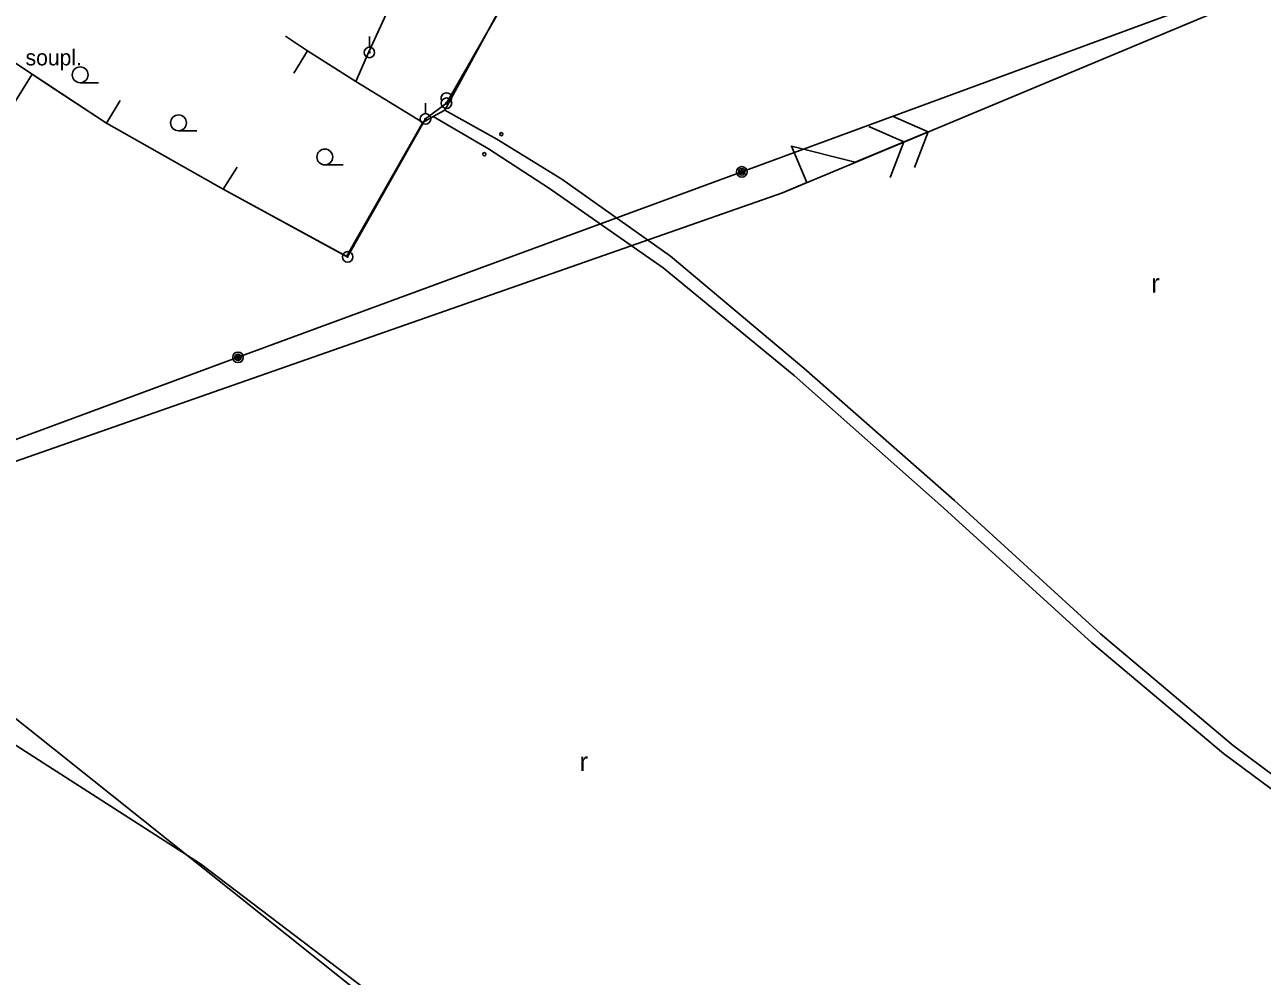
# Model space of a CAD drawing. Extents: x -495905 to -478420, y -1113297 to -1107716.
# Drawn here: x -480429.6 to -480194.6, y -1112482.7 to -1112302 of the extents above; entities that cross this region are included whole.
import ezdxf

# ---------------------------------------------------------------- set-up
doc = ezdxf.new("R2010")
doc.units = 0
for name, color, linetype in [('01_OBVOD PÚ', 7, 'Continuous'), ('07_ELEKTRO_VN_N', 7, 'Continuous'), ('2D_VRSTEVNICE', 7, 'Continuous'), ('ODVODNĚNÍ PLOŠNÉ', 7, 'Continuous'), ('zamereni', 7, 'Continuous')]:
    doc.layers.add(name, color=color, linetype=linetype)

msp = doc.modelspace()

# ---------------------------------------------------------------- linework, layer by layer
at = {"layer": '01_OBVOD PÚ'}
for p, q in [((-480307.66, -1112243.73), (-480349.5, -1112316.92)), ((-480428.15, -1112311.37), (-480438.52, -1112328.11)), ((-480414.02, -1112320.7), (-480428.15, -1112311.37)), ((-480349.5, -1112316.92), (-480353.48, -1112319.89)), ((-480353.48, -1112319.89), (-480368.26, -1112346.1)), ((-480391.92, -1112333.26), (-480414.02, -1112320.7)), ((-480368.26, -1112346.1), (-480391.92, -1112333.26))]:
    msp.add_line(p, q, dxfattribs=at)
at = {"layer": '07_ELEKTRO_VN_N'}
for points in [[(-480709.95, -1112354.15), (-480592.81, -1112378.33), (-480477.91, -1112401.22), (-480285.73, -1112333.91), (-480197.5, -1112297.03)], [(-480264.69, -1112319.43), (-480258.05, -1112322.34), (-480260.64, -1112329.11)], [(-480285.73, -1112333.91), (-480281.11, -1112331.99), (-480284.01, -1112325.07), (-480271.89, -1112328.13), (-480258.05, -1112322.34)], [(-480269.3, -1112321.36), (-480262.66, -1112324.27), (-480265.25, -1112331.04)]]:
    msp.add_lwpolyline(points, dxfattribs=at)
at = {"layer": '2D_VRSTEVNICE'}
msp.add_open_spline([(-480149.14, -1112478.48), (-480149.25, -1112479.82), (-480153.76, -1112484.36), (-480160.78, -1112491.56), (-480166.39, -1112496.94), (-480176.92, -1112507.12), (-480178.23, -1112508.93), (-480188.97, -1112523.84), (-480190.98, -1112526.61), (-480191.66, -1112527.95), (-480199.43, -1112543.4), (-480201.05, -1112546.58), (-480201.72, -1112547.88), (-480202.1, -1112548.72), (-480202.82, -1112550.31), (-480211.08, -1112567.65), (-480212.76, -1112571.35), (-480218.7, -1112583.76), (-480219.27, -1112585.02), (-480222.41, -1112591.56)], degree=2, dxfattribs=at)
at = {"layer": 'ODVODNĚNÍ PLOŠNÉ'}
msp.add_lwpolyline([(-480432.09, -1112804.63), (-480416.02, -1112789.99), (-480389.41, -1112772.47), (-480365.68, -1112757.12), (-480350.25, -1112745.77), (-480330.09, -1112730.79), (-480304.82, -1112714.99), (-480282.4, -1112700.61), (-480263.33, -1112687.11), (-480247.72, -1112658.2), (-480226.73, -1112628.24), (-480211.74, -1112602.1), (-480248.57, -1112574.92), (-480285.65, -1112547.48), (-480329.63, -1112514.67), (-480356.94, -1112491.18), (-480396.22, -1112461.36), (-480436.4, -1112435.57)], dxfattribs=at)
at = {"layer": 'zamereni'}
for p, q in [((-480354.76, -1112286.5), (-480364.22, -1112307.18)), ((-480349.8, -1112318.23), (-480337.37, -1112295.32)), ((-480199.58, -1112295.39), (-480293.43, -1112329.95)), ((-480375.87, -1112306.95), (-480380.03, -1112304.17)), ((-480364.13, -1112306.27), (-480364.13, -1112304.27)), ((-480434.75, -1112307.1), (-480428.15, -1112311.37)), ((-480375.87, -1112306.95), (-480378.49, -1112311.21)), ((-480366.71, -1112312.77), (-480375.87, -1112306.95)), ((-480366.71, -1112312.77), (-480364.22, -1112307.18)), ((-480436.59, -1112324.96), (-480428.15, -1112311.37)), ((-480428.15, -1112311.37), (-480425.81, -1112312.96)), ((-480425.81, -1112312.96), (-480414.02, -1112320.7)), ((-480415.54, -1112313.01), (-480419.04, -1112313.01)), ((-480354, -1112320.56), (-480366.71, -1112312.77)), ((-480414.02, -1112320.7), (-480411.45, -1112316.41)), ((-480353.48, -1112318.89), (-480353.48, -1112316.89)), ((-480354, -1112320.56), (-480352.03, -1112319.46)), ((-480352.03, -1112319.46), (-480349.8, -1112318.23)), ((-480352.03, -1112319.46), (-480341.49, -1112325.6)), ((-480339.92, -1112323.75), (-480349.8, -1112318.23)), ((-480414.02, -1112320.7), (-480391.92, -1112333.26)), ((-480396.86, -1112322.13), (-480400.36, -1112322.13)), ((-480368.45, -1112346.02), (-480354, -1112320.56)), ((-480327.61, -1112331.35), (-480339.92, -1112323.75)), ((-480341.49, -1112325.6), (-480329.96, -1112333.11)), ((-480391.92, -1112333.26), (-480389.26, -1112329.03)), ((-480369.1, -1112328.61), (-480372.6, -1112328.61)), ((-480293.43, -1112329.95), (-480389.07, -1112365.16)), ((-480306.98, -1112345.96), (-480327.61, -1112331.35)), ((-480391.92, -1112333.26), (-480368.45, -1112346.02)), ((-480329.96, -1112333.11), (-480308.36, -1112348.2)), ((-480281.67, -1112367.24), (-480306.98, -1112345.96)), ((-480308.36, -1112348.2), (-480283.51, -1112368.61)), ((-480389.07, -1112365.16), (-480483.91, -1112400.25)), ((-480283.51, -1112368.61), (-480255.1, -1112393.83)), ((-480253.03, -1112392.33), (-480281.67, -1112367.24)), ((-480225.32, -1112417.66), (-480253.03, -1112392.33)), ((-480255.1, -1112393.83), (-480226.97, -1112419.4)), ((-480200.19, -1112438.89), (-480225.32, -1112417.66)), ((-480226.97, -1112419.4), (-480201.98, -1112440.39)), ((-480339.97, -1112506.54), (-480444.89, -1112422.94)), ((-480183.06, -1112451.66), (-480200.19, -1112438.89)), ((-480201.98, -1112440.39), (-480184.52, -1112453.42))]:
    msp.add_line(p, q, dxfattribs=at)
for centre, radius in [((-480419.04, -1112311.51), 1.5), ((-480400.36, -1112320.63), 1.5), ((-480339.08, -1112322.79), 0.3), ((-480372.6, -1112327.11), 1.5), ((-480342.31, -1112326.6), 0.3), ((-480293.43, -1112329.95), 1), ((-480293.43, -1112329.95), 0.6), ((-480293.43, -1112329.95), 0.3), ((-480368.26, -1112346.1), 1), ((-480368.26, -1112346.1), 0.0655), ((-480389.07, -1112365.16), 1), ((-480389.07, -1112365.16), 0.6), ((-480389.07, -1112365.16), 0.3)]:
    msp.add_circle(centre, radius, dxfattribs=at)
for centre, major_axis in [((-480364.13, -1112307.27), (0, -1)), ((-480364.13, -1112307.27), (0, -0.133)), ((-480349.5, -1112316.92), (0, -1)), ((-480349.5, -1112316.92), (0, -0.133)), ((-480353.48, -1112319.89), (0, -1)), ((-480353.48, -1112319.89), (0, -0.133))]:
    msp.add_ellipse(centre, major_axis=major_axis, ratio=0.999955, dxfattribs=at)
msp.add_ellipse((-480349.5, -1112315.92), major_axis=(0, -1), ratio=0.999955, start_param=1.047987, end_param=5.236518, dxfattribs=at)

# ---------------------------------------------------------------- texts
for s, height, p in [('soupl.', 3, (-480429.4, -1112309.73)), ('r', 3.6, (-480215.71, -1112352.91)), ('r', 3.6, (-480324.24, -1112443.74))]:
    msp.add_text(s, height=height, dxfattribs=at).set_placement(p)

doc.saveas('drawing.dxf')
